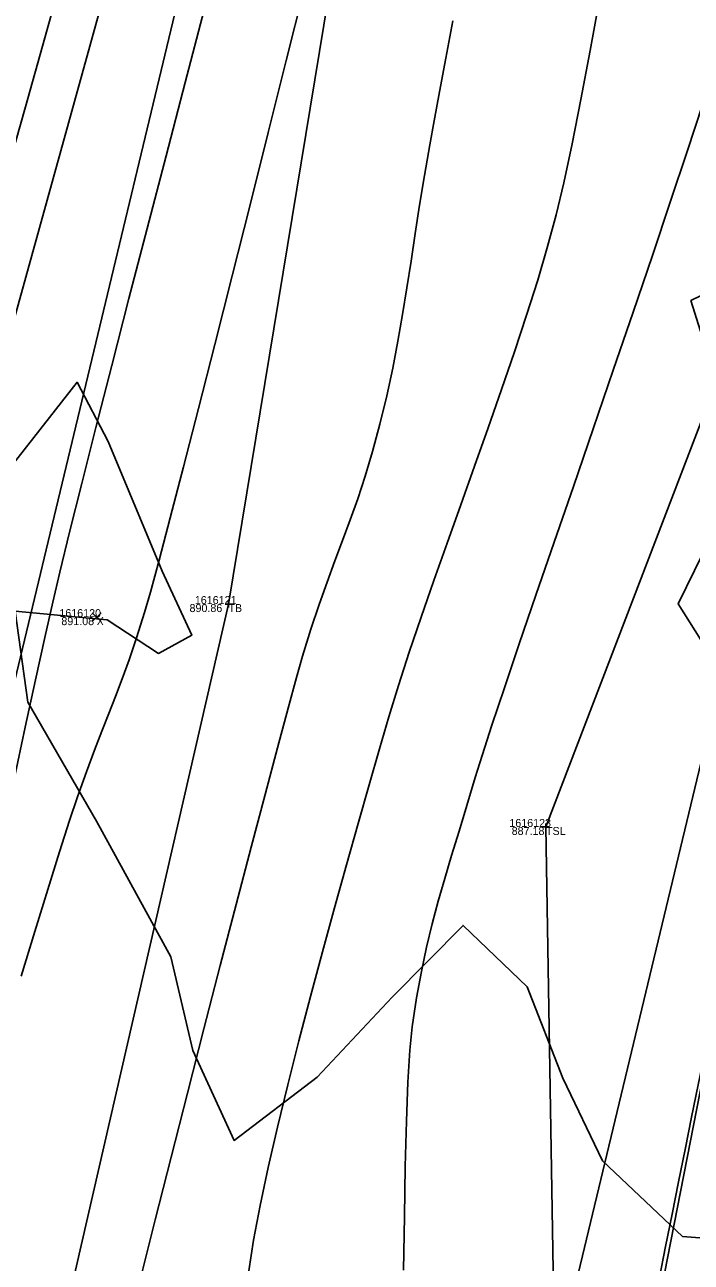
# Model space of a CAD drawing. Extents: x 1957117 to 1971063, y 701601 to 715861.
# Drawn here: x 1963251.8 to 1963281, y 705716.9 to 705771 of the extents above; entities that cross this region are included whole.
import ezdxf

# ---------------------------------------------------------------- set-up
doc = ezdxf.new("R2010")
doc.units = 0
for name, color, linetype in [('AP_X_Lights', 7, 'Continuous'), ('DT_X_Break_Line', 7, 'Continuous'), ('DT_X_Contour_Major', 7, 'Continuous'), ('DT_X_Contour_Minor', 7, 'Continuous'), ('DT_X_TIN_Hull', 7, 'Continuous'), ('GE_X_CL_20', 7, 'Continuous'), ('HY_X_Water_Edge', 7, 'Continuous'), ('PV_P_Drive', 7, 'Continuous'), ('PV_P_Shoulder', 7, 'Continuous'), ('RS_Raster1', 7, 'Continuous'), ('RW_X_Esmt_RR', 7, 'Continuous'), ('SC_Scratch1', 7, 'Continuous'), ('SC_Shading5', 7, 'Continuous'), ('VG_X_Tree_Line_Rt', 7, 'Continuous')]:
    doc.layers.add(name, color=color, linetype=linetype)

msp = doc.modelspace()

# ---------------------------------------------------------------- linework, layer by layer
at = {"layer": 'AP_X_Lights'}
for p, q in [((1963254.768, 705744.952), (1963255.156, 705745.342)), ((1963254.768, 705745.342), (1963255.156, 705744.952))]:
    msp.add_line(p, q, dxfattribs=at)
at = {"layer": 'DT_X_Break_Line'}
for points in [[(1963248.355, 705747.376), (1963261.829, 705795.923), (1963267.581, 705840.559), (1963287.153, 705892.264), (1963291.083, 705944.763), (1963301.574, 705996.211), (1963311.528, 706039.027), (1963334.717, 706086.75), (1963331.957, 706106.508), (1963348.786, 706182.796), (1963365.664, 706223.934), (1963373.462, 706281.461), (1963387.853, 706330.217), (1963397.264, 706379.501), (1963407.696, 706427.592), (1963426.755, 706477.16), (1963442.136, 706524.014), (1963446.007, 706569.971), (1963489.391, 706666.839), (1963500.526, 706701.536)], [(1963509.92, 706697.686), (1963502.832, 706666.547), (1963464.625, 706568.104), (1963439.113, 706472.593), (1963428.782, 706425.675), (1963415.739, 706378.185), (1963398.991, 706327.191), (1963392.393, 706279.173), (1963377.9, 706227.719), (1963369.87, 706175.335), (1963345.874, 706098.69), (1963341.112, 706081.071), (1963328.328, 706036.261), (1963311.276, 705989.111), (1963300.503, 705940.076), (1963293.199, 705890.767), (1963276.592, 705844.792), (1963268.336, 705791.927), (1963260.722, 705745.719)], [(1963274.602, 705735.973), (1963292.982, 705784.032), (1963302.841, 705839.645), (1963309.732, 705887.345), (1963317.684, 705934.969), (1963334.587, 705978.262), (1963333.365, 706039.768), (1963361.138, 706084.843), (1963357.365, 706105.535), (1963378.943, 706178.629), (1963396.437, 706235.152), (1963403.946, 706276.884), (1963413.88, 706328.936), (1963427.392, 706367.127), (1963440.399, 706419.945), (1963448.239, 706464.72), (1963530.121, 706695.075)], [(1963097.69, 705062.728), (1963110.134, 705110.941), (1963118.179, 705161.08), (1963129.819, 705210.034), (1963142.677, 705258.498), (1963154.883, 705308.22), (1963169.696, 705358.61), (1963178.568, 705401.323), (1963191.579, 705451.786), (1963203.047, 705496.926), (1963213.073, 705549.098), (1963225.99, 705592.54), (1963238.509, 705645.64), (1963250.08, 705699.351), (1963260.722, 705745.719)], [(1963274.602, 705735.973), (1963275.289, 705693.429), (1963252.817, 705638.247), (1963242.54, 705592.994), (1963230.124, 705549.475), (1963219.532, 705497.27), (1963210.988, 705447.286), (1963195.628, 705399.31), (1963191.635, 705353.417), (1963175.48, 705301.059), (1963153.825, 705255.066), (1963148.685, 705206.74), (1963116.889, 705109.729), (1963101.597, 705034.688)]]:
    msp.add_lwpolyline(points, dxfattribs=at)
at = {"layer": 'DT_X_Contour_Major'}
for points in [[(1963253.53, 705773.47), (1963252.693, 705770.482), (1963251.848, 705767.465), (1963251.009, 705764.466), (1963250.189, 705761.531), (1963249.403, 705758.709), (1963248.663, 705756.046), (1963247.984, 705753.59), (1963247.379, 705751.387), (1963246.862, 705749.484), (1963246.446, 705747.93), (1963246.036, 705746.364), (1963245.537, 705744.431), (1963244.96, 705742.179), (1963244.318, 705739.658), (1963243.623, 705736.92), (1963242.888, 705734.012), (1963242.124, 705730.985), (1963241.346, 705727.89), (1963240.563, 705724.775), (1963239.791, 705721.69), (1963239.039, 705718.686), (1963238.322, 705715.813)], [(1963253.53, 705773.47), (1963252.693, 705770.482), (1963251.848, 705767.465), (1963251.009, 705764.466), (1963250.189, 705761.531), (1963249.403, 705758.709), (1963248.663, 705756.046), (1963247.984, 705753.59), (1963247.379, 705751.387), (1963246.862, 705749.484), (1963246.446, 705747.93), (1963246.036, 705746.364), (1963245.537, 705744.431), (1963244.96, 705742.179), (1963244.318, 705739.658), (1963243.623, 705736.92), (1963242.888, 705734.012), (1963242.124, 705730.985), (1963241.346, 705727.89), (1963240.563, 705724.775), (1963239.791, 705721.69), (1963239.039, 705718.686), (1963238.322, 705715.813)], [(1963270.537, 705771.226), (1963270.229, 705769.592), (1963269.954, 705768.122), (1963269.717, 705766.849), (1963269.524, 705765.801), (1963269.288, 705764.45), (1963269.078, 705763.161), (1963268.886, 705761.921), (1963268.703, 705760.718), (1963268.522, 705759.54), (1963268.333, 705758.374), (1963268.13, 705757.208), (1963267.902, 705756.03), (1963267.644, 705754.826), (1963267.345, 705753.585), (1963267.023, 705752.389), (1963266.7, 705751.313), (1963266.374, 705750.325), (1963266.045, 705749.398), (1963265.713, 705748.5), (1963265.376, 705747.604), (1963265.033, 705746.679), (1963264.685, 705745.697), (1963264.33, 705744.627), (1963263.967, 705743.441), (1963263.704, 705742.513), (1963263.334, 705741.161), (1963262.87, 705739.437), (1963262.327, 705737.396), (1963261.719, 705735.093), (1963261.061, 705732.582), (1963260.368, 705729.916), (1963259.652, 705727.15), (1963258.929, 705724.338), (1963258.213, 705721.534), (1963257.519, 705718.792), (1963256.861, 705716.168)], [(1963270.537, 705771.226), (1963270.229, 705769.592), (1963269.954, 705768.122), (1963269.717, 705766.849), (1963269.524, 705765.801), (1963269.288, 705764.45), (1963269.078, 705763.161), (1963268.886, 705761.921), (1963268.703, 705760.718), (1963268.522, 705759.54), (1963268.333, 705758.374), (1963268.13, 705757.208), (1963267.902, 705756.03), (1963267.644, 705754.826), (1963267.345, 705753.585), (1963267.023, 705752.389), (1963266.7, 705751.313), (1963266.374, 705750.325), (1963266.045, 705749.398), (1963265.713, 705748.5), (1963265.376, 705747.604), (1963265.033, 705746.679), (1963264.685, 705745.697), (1963264.33, 705744.627), (1963263.967, 705743.441), (1963263.704, 705742.513), (1963263.334, 705741.161), (1963262.87, 705739.437), (1963262.327, 705737.396), (1963261.719, 705735.093), (1963261.061, 705732.582), (1963260.368, 705729.916), (1963259.652, 705727.15), (1963258.929, 705724.338), (1963258.213, 705721.534), (1963257.519, 705718.792), (1963256.861, 705716.168)]]:
    msp.add_lwpolyline(points, dxfattribs=at)
at = {"layer": 'DT_X_Contour_Minor'}
for points in [[(1963251.659, 705729.447), (1963252.263, 705731.405), (1963252.831, 705733.242), (1963253.343, 705734.885), (1963253.78, 705736.257), (1963254.124, 705737.285), (1963254.519, 705738.39), (1963254.873, 705739.335), (1963255.195, 705740.168), (1963255.496, 705740.933), (1963255.788, 705741.677), (1963256.079, 705742.445), (1963256.381, 705743.283), (1963256.703, 705744.238), (1963257.057, 705745.355), (1963257.311, 705746.241), (1963257.689, 705747.641), (1963258.176, 705749.491), (1963258.755, 705751.723), (1963259.41, 705754.273), (1963260.124, 705757.075), (1963260.881, 705760.063), (1963261.666, 705763.171), (1963262.461, 705766.334), (1963263.251, 705769.485), (1963264.02, 705772.56)], [(1963251.659, 705729.447), (1963252.263, 705731.405), (1963252.831, 705733.242), (1963253.343, 705734.885), (1963253.78, 705736.257), (1963254.124, 705737.285), (1963254.519, 705738.39), (1963254.873, 705739.335), (1963255.195, 705740.168), (1963255.496, 705740.933), (1963255.788, 705741.677), (1963256.079, 705742.445), (1963256.381, 705743.283), (1963256.703, 705744.238), (1963257.057, 705745.355), (1963257.311, 705746.241), (1963257.689, 705747.641), (1963258.176, 705749.491), (1963258.755, 705751.723), (1963259.41, 705754.273), (1963260.124, 705757.075), (1963260.881, 705760.063), (1963261.666, 705763.171), (1963262.461, 705766.334), (1963263.251, 705769.485), (1963264.02, 705772.56)], [(1963261.609, 705716.569), (1963261.823, 705717.914), (1963262.11, 705719.427), (1963262.461, 705721.081), (1963262.865, 705722.85), (1963263.313, 705724.704), (1963263.796, 705726.618), (1963264.304, 705728.565), (1963264.827, 705730.515), (1963265.355, 705732.444), (1963265.879, 705734.322), (1963266.389, 705736.123), (1963266.876, 705737.82), (1963267.329, 705739.385), (1963267.739, 705740.792), (1963268.156, 705742.16), (1963268.628, 705743.618), (1963269.146, 705745.152), (1963269.699, 705746.746), (1963270.279, 705748.386), (1963270.874, 705750.057), (1963271.477, 705751.743), (1963272.075, 705753.43), (1963272.661, 705755.103), (1963273.223, 705756.747), (1963273.753, 705758.346), (1963274.24, 705759.887), (1963274.674, 705761.353), (1963275.046, 705762.731), (1963275.379, 705764.138), (1963275.742, 705765.842), (1963276.128, 705767.787), (1963276.53, 705769.915), (1963276.939, 705772.17)], [(1963261.609, 705716.569), (1963261.823, 705717.914), (1963262.11, 705719.427), (1963262.461, 705721.081), (1963262.865, 705722.85), (1963263.313, 705724.704), (1963263.796, 705726.618), (1963264.304, 705728.565), (1963264.827, 705730.515), (1963265.355, 705732.444), (1963265.879, 705734.322), (1963266.389, 705736.123), (1963266.876, 705737.82), (1963267.329, 705739.385), (1963267.739, 705740.792), (1963268.156, 705742.16), (1963268.628, 705743.618), (1963269.146, 705745.152), (1963269.699, 705746.746), (1963270.279, 705748.386), (1963270.874, 705750.057), (1963271.477, 705751.743), (1963272.075, 705753.43), (1963272.661, 705755.103), (1963273.223, 705756.747), (1963273.753, 705758.346), (1963274.24, 705759.887), (1963274.674, 705761.353), (1963275.046, 705762.731), (1963275.379, 705764.138), (1963275.742, 705765.842), (1963276.128, 705767.787), (1963276.53, 705769.915), (1963276.939, 705772.17)], [(1963259.667, 705771.706), (1963258.833, 705768.518), (1963257.996, 705765.313), (1963257.172, 705762.146), (1963256.376, 705759.075), (1963255.623, 705756.155), (1963254.929, 705753.442), (1963254.308, 705750.994), (1963253.776, 705748.866), (1963253.349, 705747.114), (1963253.04, 705745.795), (1963252.696, 705744.253), (1963252.291, 705742.412), (1963251.84, 705740.331), (1963251.355, 705738.07)], [(1963259.667, 705771.706), (1963258.833, 705768.518), (1963257.996, 705765.313), (1963257.172, 705762.146), (1963256.376, 705759.075), (1963255.623, 705756.155), (1963254.929, 705753.442), (1963254.308, 705750.994), (1963253.776, 705748.866), (1963253.349, 705747.114), (1963253.04, 705745.795), (1963252.696, 705744.253), (1963252.291, 705742.412), (1963251.84, 705740.331), (1963251.355, 705738.07)], [(1963268.38, 705716.589), (1963268.411, 705718.943), (1963268.45, 705721.133), (1963268.501, 705723.108), (1963268.566, 705724.817), (1963268.648, 705726.21), (1963268.752, 705727.236), (1963268.944, 705728.496), (1963269.154, 705729.649), (1963269.381, 705730.723), (1963269.627, 705731.742), (1963269.891, 705732.732), (1963270.175, 705733.719), (1963270.478, 705734.727), (1963270.802, 705735.784), (1963271.146, 705736.914), (1963271.512, 705738.143), (1963271.807, 705739.099), (1963272.238, 705740.421), (1963272.787, 705742.062), (1963273.435, 705743.975), (1963274.165, 705746.111), (1963274.958, 705748.423), (1963275.798, 705750.864), (1963276.665, 705753.386), (1963277.541, 705755.941), (1963278.41, 705758.482), (1963279.252, 705760.961), (1963280.05, 705763.331), (1963280.786, 705765.544), (1963281.441, 705767.553)], [(1963268.38, 705716.589), (1963268.411, 705718.943), (1963268.45, 705721.133), (1963268.501, 705723.108), (1963268.566, 705724.817), (1963268.648, 705726.21), (1963268.752, 705727.236), (1963268.944, 705728.496), (1963269.154, 705729.649), (1963269.381, 705730.723), (1963269.627, 705731.742), (1963269.891, 705732.732), (1963270.175, 705733.719), (1963270.478, 705734.727), (1963270.802, 705735.784), (1963271.146, 705736.914), (1963271.512, 705738.143), (1963271.807, 705739.099), (1963272.238, 705740.421), (1963272.787, 705742.062), (1963273.435, 705743.975), (1963274.165, 705746.111), (1963274.958, 705748.423), (1963275.798, 705750.864), (1963276.665, 705753.386), (1963277.541, 705755.941), (1963278.41, 705758.482), (1963279.252, 705760.961), (1963280.05, 705763.331), (1963280.786, 705765.544), (1963281.441, 705767.553)]]:
    msp.add_lwpolyline(points, dxfattribs=at)
at = {"layer": 'DT_X_TIN_Hull'}
msp.add_lwpolyline([(1963110.114, 705008.741), (1963133.773, 705105.742), (1963148.685, 705206.74), (1963175.48, 705301.059), (1963191.635, 705353.417), (1963195.628, 705399.31), (1963210.988, 705447.286), (1963219.532, 705497.27), (1963230.124, 705549.475), (1963251.052, 705591.159), (1963275.289, 705693.429), (1963292.982, 705784.032), (1963302.841, 705839.645), (1963309.732, 705887.345), (1963335.126, 705936.766)], dxfattribs=at)
at = {"layer": 'GE_X_CL_20'}
msp.add_lwpolyline([(1963418.3, 706437.397), (1962895.621, 704261.062)], dxfattribs=at)
at = {"layer": 'HY_X_Water_Edge'}
msp.add_spline([(1963191.723, 701994.048), (1963062.047, 702441.167), (1962863.491, 703169.356), (1962827.53, 703438.691), (1962823.213, 703537.412), (1962817.962, 703593.874), (1962817.97, 703697.316), (1962828.582, 703804.235), (1962836.461, 703844.734), (1962850.687, 703896.004), (1962867.251, 703938.846), (1962873.848, 703992.355), (1962884.135, 704091.371), (1962891.241, 704140.854), (1962897.382, 704180.529), (1962905.467, 704230.979), (1962943.949, 704328.022), (1962948.537, 704378.842), (1962964.114, 704426.264), (1963004.885, 704570.73), (1963042.054, 704716.522), (1963062.038, 704814.417), (1963072.171, 704860.237), (1963090.023, 704956.798), (1963107.066, 705031.783), (1963133.773, 705105.742), (1963148.685, 705206.74), (1963175.48, 705301.059), (1963191.635, 705353.417), (1963210.988, 705447.286), (1963219.532, 705497.27), (1963230.124, 705549.475), (1963251.052, 705591.159), (1963275.289, 705693.429), (1963292.982, 705784.032), (1963302.841, 705839.645), (1963335.126, 705936.766), (1963359.752, 706046.75), (1963389.133, 706177.299), (1963417.827, 706273.456), (1963475.868, 706451.902), (1963533.782, 706640.53), (1963553.86, 706696.984), (1963580.184, 706715.425), (1963609.172, 706718.73), (1963617.062, 706714.691), (1963619.447, 706694.678), (1963564.282, 706533.07), (1963531.853, 706395.229), (1963434.4, 706006.96), (1963354.09, 705679.186), (1963237.513, 705206.07), (1963167.369, 704892.962), (1963059.145, 704434.176), (1962907.914, 703908.742), (1962877.458, 703703.326), (1962898.357, 703412.121), (1962942.65, 703052.267), (1963048.963, 702674.866), (1963191.468, 702189.666), (1963245.396, 702019.832)], degree=3, dxfattribs=at)
at = {"layer": 'PV_P_Drive'}
for p, q in [((1963260.576, 705745.719), (1963260.868, 705745.719)), ((1963260.722, 705745.865), (1963260.722, 705745.573)), ((1963260.722, 705745.719), (1963260.722, 705745.719)), ((1963274.456, 705735.973), (1963274.748, 705735.973)), ((1963274.602, 705736.119), (1963274.602, 705735.827)), ((1963274.602, 705735.973), (1963274.602, 705735.973))]:
    msp.add_line(p, q, dxfattribs=at)
at = {"layer": 'RW_X_Esmt_RR'}
msp.add_line((1962924.791, 704254.057), (1963447.47, 706430.392), dxfattribs=at)
at = {"layer": 'SC_Shading5'}
for points in [[(1963026.912, 704294.121), (1963138.818, 704737.794), (1963251.679, 705213.963), (1963374.306, 705730.111), (1963454.783, 706045.593), (1963517.244, 706296.713), (1963562.763, 706479.256), (1963580.13, 706553.799), (1963589.678, 706586.994)], [(1963609.915, 706579.703), (1963587.283, 706499.153), (1963552.056, 706354.005), (1963480.911, 706069.234), (1963357.401, 705576.869), (1963272.751, 705226.931), (1963210.247, 704956.481), (1963044.97, 704288.881)]]:
    msp.add_spline(points, degree=3, dxfattribs=at)
at = {"layer": 'VG_X_Tree_Line_Rt'}
for points in [[(1963282.455, 705754.187), (1963280.941, 705758.989), (1963287.389, 705762.114)], [(1963250.574, 705750.924), (1963254.108, 705755.419), (1963255.47, 705752.823), (1963257.833, 705747.154), (1963259.126, 705744.361), (1963257.672, 705743.564), (1963255.419, 705745.031), (1963251.406, 705745.413), (1963251.958, 705741.432), (1963254.961, 705736.222), (1963258.201, 705730.29), (1963259.163, 705726.202), (1963260.971, 705722.265), (1963264.596, 705725.04), (1963267.877, 705728.528), (1963270.981, 705731.67), (1963273.781, 705728.987), (1963275.346, 705724.993), (1963277.079, 705721.369), (1963280.564, 705718.074), (1963288.46, 705717.462)], [(1963282.107, 705742.968), (1963280.386, 705745.729), (1963282.173, 705749.381)]]:
    msp.add_lwpolyline(points, dxfattribs=at)

# ---------------------------------------------------------------- texts
at = {"layer": 'PV_P_Shoulder'}
for s, p in [('890.86', (1963259.022, 705745.369)), ('891.08', (1963253.419, 705744.797)), ('887.18', (1963273.103, 705735.623))]:
    msp.add_text(s, height=0.35, dxfattribs=at).set_placement(p)
at = {"layer": 'RS_Raster1'}
for s, p in [('1616121', (1963259.253, 705745.719)), ('1616120', (1963253.331, 705745.147)), ('1616123', (1963273.001, 705735.973))]:
    msp.add_text(s, height=0.35, dxfattribs=at).set_placement(p)
at = {"layer": 'SC_Scratch1'}
for s, p in [('TB', (1963260.722, 705745.369)), ('X', (1963254.962, 705744.797)), ('TSL', (1963274.602, 705735.623))]:
    msp.add_text(s, height=0.35, dxfattribs=at).set_placement(p)

doc.saveas('drawing.dxf')
